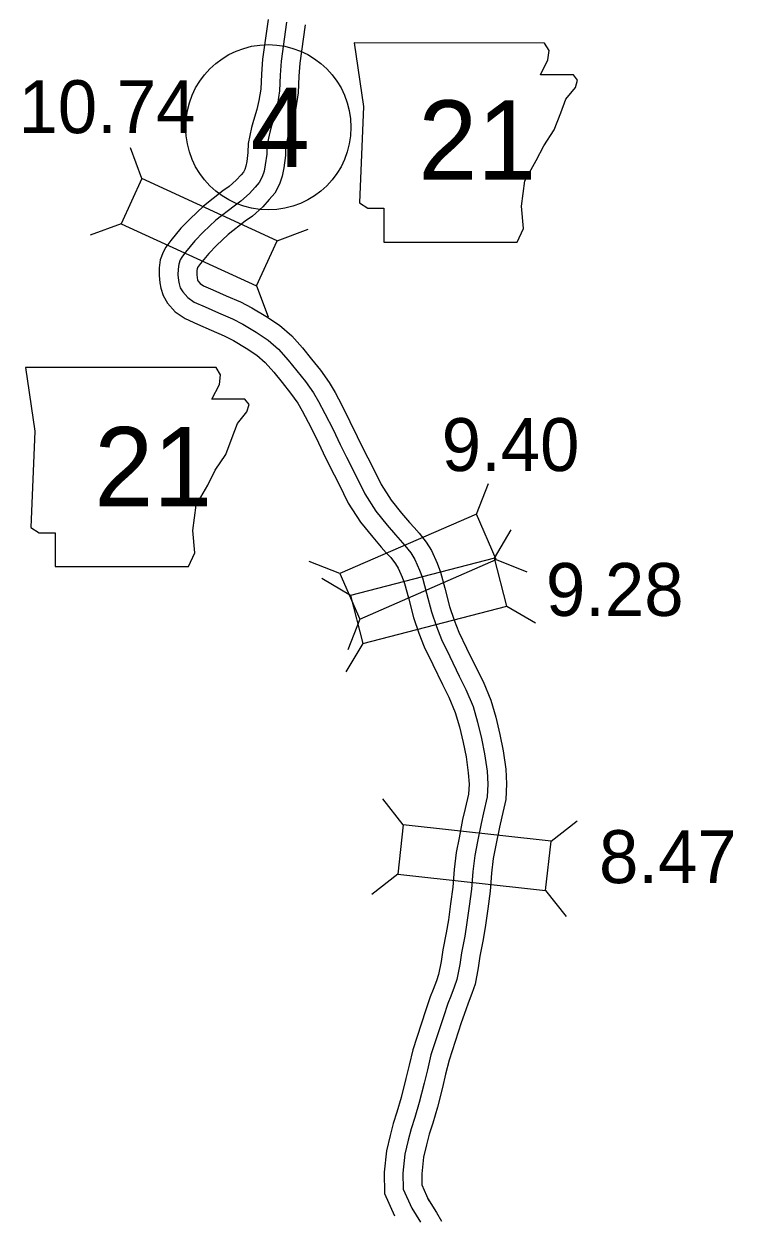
# Model space of a CAD drawing. Extents: x -83719 to 153526, y -11835 to 11446.
# Drawn here: x 9781.6 to 9970.3, y -1244.2 to -926.6 of the extents above; entities that cross this region are included whole.
import ezdxf

# ---------------------------------------------------------------- set-up
doc = ezdxf.new("R2010")
doc.units = 0
for name, color, linetype in [('Level 11', 7, 'Continuous'), ('Level 20', 7, 'Continuous'), ('Level 21', 7, 'Continuous'), ('Level 27', 7, 'Continuous'), ('Level 58', 7, 'Continuous'), ('Level 59', 7, 'Continuous')]:
    doc.layers.add(name, color=color, linetype=linetype)

msp = doc.modelspace()

# ---------------------------------------------------------------- linework, layer by layer
at = {"layer": 'Level 11'}
for points in [[(9846.54, -925.49), (9845.03, -936.04), (9844.76, -940.03), (9844.6, -943.98), (9844.12, -947.07), (9843.59, -949.4), (9842.64, -952.36), (9842.11, -954.25), (9841.24, -958.5), (9841.18, -960.9), (9840.89, -963.3), (9840.64, -964.52), (9840.33, -965.4), (9839.99, -966.07), (9839.37, -966.8), (9838.06, -968.24), (9836.19, -969.95), (9834.53, -971.11), (9829.35, -975.11), (9825.8, -978.53), (9823.34, -981.02), (9820.66, -984.3), (9819.38, -986.06), (9818.65, -987.35), (9817.87, -989.41), (9817.61, -991.6), (9817.58, -993.59), (9817.76, -995.56), (9817.98, -996.94), (9818.6, -998.96), (9819.8, -1000.95), (9821.83, -1003.23), (9824.46, -1005.08), (9827.8, -1006.52), (9831.39, -1008.14), (9834.91, -1009.63), (9837.34, -1010.92), (9840.68, -1012.92), (9843.54, -1014.78), (9845.79, -1016.77), (9848.09, -1019.34), (9850.3, -1022.08), (9852.5, -1024.87), (9854.45, -1027.56), (9855.64, -1029.57), (9857.25, -1032.65), (9859.36, -1036.83), (9861.23, -1040.75), (9862.91, -1044.22), (9865.4, -1049.05), (9867.9, -1054.16), (9871.19, -1059.25), (9874.39, -1063.24), (9876.66, -1065.87), (9877.97, -1067.37), (9879.18, -1068.66), (9880.44, -1070.3), (9881.21, -1071.5), (9882.24, -1073.85), (9882.86, -1075.58), (9883.92, -1079.42), (9885.25, -1084.58), (9886.7, -1088.74), (9888.12, -1092.45), (9890.4, -1097.16), (9892.94, -1102.43), (9894.66, -1105.83), (9896.37, -1109.93), (9897.48, -1113.75), (9898.48, -1117.86), (9899.23, -1121.72), (9899.84, -1125.98), (9900.03, -1128.96), (9899.88, -1131.59), (9898.97, -1135.48), (9898.33, -1138.41), (9897.38, -1143.26), (9896.6, -1147.17), (9896.09, -1151.7), (9895.72, -1156.34), (9895.1, -1160.78), (9894.53, -1165.05), (9893.97, -1168.54), (9893.09, -1173.05), (9892.64, -1176.12), (9891.95, -1179.65), (9891.41, -1181.27), (9890.49, -1183.61), (9889.73, -1185.59), (9888.48, -1189.29), (9885.11, -1199.65), (9884.08, -1203.76), (9883.23, -1207.32), (9881.96, -1212.37), (9880.86, -1216.24), (9879.87, -1219.25), (9879, -1222.49), (9878.03, -1226.55), (9877.42, -1232.22), (9877.54, -1237.85), (9880.21, -1243.86)], [(9856.44, -926.91), (9854.98, -937.08), (9854.75, -940.57), (9854.56, -944.96), (9853.95, -948.95), (9853.24, -952.04), (9852.22, -955.22), (9851.84, -956.6), (9851.22, -959.64), (9851.17, -961.64), (9850.76, -964.92), (9850.3, -967.18), (9849.56, -969.31), (9848.38, -971.65), (9846.88, -973.4), (9845.15, -975.31), (9842.45, -977.77), (9840.46, -979.17), (9835.9, -982.69), (9832.83, -985.65), (9830.78, -987.72), (9828.57, -990.41), (9827.8, -991.47), (9827.74, -991.58), (9827.66, -991.79), (9827.6, -992.28), (9827.59, -993.22), (9827.69, -994.32), (9827.74, -994.67), (9827.8, -994.86), (9827.88, -994.99), (9828.52, -995.71), (9829.37, -996.31), (9831.84, -997.37), (9835.39, -998.98), (9839.21, -1000.59), (9842.25, -1002.2), (9845.99, -1004.44), (9849.61, -1006.81), (9852.85, -1009.66), (9855.71, -1012.86), (9858.12, -1015.84), (9860.48, -1018.83), (9862.82, -1022.06), (9864.38, -1024.71), (9866.14, -1028.08), (9868.34, -1032.42), (9870.24, -1036.42), (9871.85, -1039.74), (9874.34, -1044.56), (9876.62, -1049.23), (9879.31, -1053.39), (9882.08, -1056.84), (9884.22, -1059.32), (9885.4, -1060.68), (9886.8, -1062.17), (9888.62, -1064.53), (9890.06, -1066.78), (9891.53, -1070.16), (9892.4, -1072.55), (9893.58, -1076.84), (9894.83, -1081.68), (9896.09, -1085.31), (9897.3, -1088.47), (9899.4, -1092.81), (9901.91, -1097.99), (9903.75, -1101.64), (9905.82, -1106.6), (9907.15, -1111.17), (9908.26, -1115.73), (9909.09, -1120.07), (9909.79, -1124.95), (9910.04, -1128.91), (9909.82, -1133.02), (9908.72, -1137.69), (9908.12, -1140.43), (9907.19, -1145.2), (9906.49, -1148.71), (9906.04, -1152.66), (9905.66, -1157.43), (9905.01, -1162.14), (9904.42, -1166.49), (9903.82, -1170.28), (9902.95, -1174.73), (9902.5, -1177.8), (9901.64, -1182.22), (9900.81, -1184.68), (9899.82, -1187.22), (9899.14, -1188.99), (9897.97, -1192.44), (9894.72, -1202.41), (9893.8, -1206.12), (9892.95, -1209.7), (9891.62, -1214.95), (9890.43, -1219.17), (9889.45, -1222.11), (9888.69, -1224.95), (9887.9, -1228.25), (9887.43, -1232.65), (9887.5, -1235.63), (9889.35, -1239.81)], [(9889, -1239.17), (9891.4, -1242.96), (9892.73, -1245.23)]]:
    msp.add_lwpolyline(points, dxfattribs=at)
at = {"layer": 'Level 20'}
for p, q in [((9813, -967.83), (9809.93, -959.59)), ((9807.5, -979.83), (9799.25, -982.9)), ((9849, -984.33), (9857.25, -981.26)), ((9843.5, -996.33), (9846.57, -1004.58)), ((9901.99, -1057.11), (9905.21, -1048.92)), ((9906.79, -1068.82), (9911.26, -1061.24)), ((9865.69, -1072.92), (9857.5, -1069.7)), ((9907.26, -1069.21), (9915.45, -1072.43)), ((9868.45, -1078.73), (9860.87, -1074.26)), ((9910.09, -1081.6), (9917.68, -1086.07)), ((9870.96, -1085.02), (9867.74, -1093.21)), ((9871.76, -1091.51), (9867.29, -1099.09)), ((9882.54, -1139.75), (9877.05, -1132.87)), ((9921.89, -1144.17), (9928.77, -1138.68)), ((9881.06, -1152.87), (9874.19, -1158.36)), ((9920.42, -1157.29), (9925.91, -1164.17))]:
    msp.add_line(p, q, dxfattribs=at)
for points in [[(9807.5, -979.83), (9843.5, -996.33), (9849, -984.33), (9813, -967.83)], [(9901.99, -1057.11), (9865.69, -1072.92), (9870.96, -1085.02), (9907.26, -1069.21)], [(9871.76, -1091.51), (9910.09, -1081.6), (9906.79, -1068.82), (9868.45, -1078.73)], [(9881.06, -1152.87), (9920.42, -1157.29), (9921.89, -1144.17), (9882.54, -1139.75)]]:
    msp.add_lwpolyline(points, close=True, dxfattribs=at)
at = {"layer": 'Level 21'}
for points in [[(9869.44, -931.71), (9871.98, -948.63), (9870.85, -974.29), (9873.11, -975.7), (9877.34, -975.7), (9877.34, -984.72), (9912.86, -984.72), (9914.56, -981.05), (9913.99, -975.13), (9914.84, -968.37), (9917.94, -963.01), (9919.91, -959.06), (9922.73, -954.83), (9924.42, -950.32), (9925.83, -946.66), (9928.37, -943.55), (9928.94, -941.58), (9927.81, -940.17), (9919.07, -940.17), (9921.04, -936.22), (9921.32, -933.68), (9920.15, -931.74)], [(9781.99, -1018.07), (9784.52, -1034.99), (9783.4, -1060.65), (9785.65, -1062.06), (9789.88, -1062.06), (9789.88, -1071.08), (9825.41, -1071.08), (9827.1, -1067.41), (9826.54, -1061.49), (9827.38, -1054.72), (9830.48, -1049.37), (9832.46, -1045.42), (9835.28, -1041.19), (9836.97, -1036.68), (9838.38, -1033.01), (9840.92, -1029.91), (9841.48, -1027.94), (9840.35, -1026.53), (9831.61, -1026.53), (9833.59, -1022.58), (9833.87, -1020.04), (9832.7, -1018.09)]]:
    msp.add_lwpolyline(points, close=True, dxfattribs=at)
at = {"layer": 'Level 27'}
msp.add_circle((9846.62, -954.16), 22, dxfattribs=at)
at = {"layer": 'Level 59'}
for points in [[(9851.49, -926.2), (9850, -936.56), (9849.76, -940.3), (9849.58, -944.47), (9849.03, -948.01), (9848.41, -950.72), (9847.43, -953.79), (9846.98, -955.43), (9846.23, -959.07), (9846.18, -961.27), (9845.82, -964.11), (9845.47, -965.85), (9844.94, -967.35), (9844.19, -968.86), (9843.13, -970.1), (9841.61, -971.78), (9839.32, -973.86), (9837.5, -975.14), (9832.62, -978.9), (9829.31, -982.09), (9827.06, -984.37), (9824.61, -987.36), (9823.59, -988.76), (9823.19, -989.47), (9822.77, -990.6), (9822.61, -991.94), (9822.58, -993.41), (9822.72, -994.94), (9822.86, -995.81), (9823.2, -996.91), (9823.84, -997.97), (9825.18, -999.47), (9826.92, -1000.69), (9829.82, -1001.94), (9833.39, -1003.56), (9837.06, -1005.11), (9839.8, -1006.56), (9843.34, -1008.68), (9846.58, -1010.79), (9849.32, -1013.21), (9851.9, -1016.1), (9854.21, -1018.96), (9856.49, -1021.85), (9858.64, -1024.81), (9860.01, -1027.14), (9861.69, -1030.36), (9863.85, -1034.62), (9865.73, -1038.58), (9867.38, -1041.98), (9869.87, -1046.8), (9872.26, -1051.7), (9875.25, -1056.32), (9878.23, -1060.04), (9880.44, -1062.6), (9881.68, -1064.02), (9882.99, -1065.42), (9884.53, -1067.41), (9885.64, -1069.14), (9886.88, -1072), (9887.63, -1074.07), (9888.75, -1078.13), (9890.04, -1083.13), (9891.39, -1087.03), (9892.71, -1090.46), (9894.9, -1094.98), (9897.42, -1100.21), (9899.21, -1103.74), (9901.09, -1108.26), (9902.32, -1112.46), (9903.37, -1116.79), (9904.16, -1120.9), (9904.82, -1125.46), (9905.03, -1128.93), (9904.85, -1132.3), (9903.84, -1136.58), (9903.23, -1139.42), (9902.29, -1144.23), (9901.54, -1147.94), (9901.07, -1152.18), (9900.69, -1156.89), (9900.05, -1161.46), (9899.48, -1165.77), (9898.9, -1169.41), (9898.02, -1173.89), (9897.57, -1176.96), (9896.8, -1180.94), (9896.11, -1182.97), (9895.16, -1185.42), (9894.43, -1187.29), (9893.22, -1190.87), (9889.91, -1201.03), (9888.94, -1204.94), (9888.09, -1208.51), (9886.79, -1213.66), (9885.64, -1217.7), (9884.66, -1220.68), (9883.85, -1223.72), (9882.97, -1227.4), (9882.43, -1232.44), (9882.52, -1236.74), (9884.78, -1241.84)], [(9884.78, -1241.84), (9887.13, -1245.56)]]:
    msp.add_lwpolyline(points, dxfattribs=at)

# ---------------------------------------------------------------- texts
at = {"layer": 'Level 21'}
for p in [(9886.53, -968.12), (9800.29, -1055.04)]:
    msp.add_text('21', height=21.12, dxfattribs=at).set_placement(p)
at = {"layer": 'Level 27'}
msp.add_text('4', height=21.12, dxfattribs=at).set_placement((9841.9, -964.72))
at = {"layer": 'Level 58'}
for s, p in [('10.74', (9780.13, -955.72)), ('9.40', (9892.76, -1045.64)), ('9.28', (9920.49, -1084.19)), ('8.47', (9934.62, -1155.3))]:
    msp.add_text(s, height=14.08, dxfattribs=at).set_placement(p)

doc.saveas('drawing.dxf')
